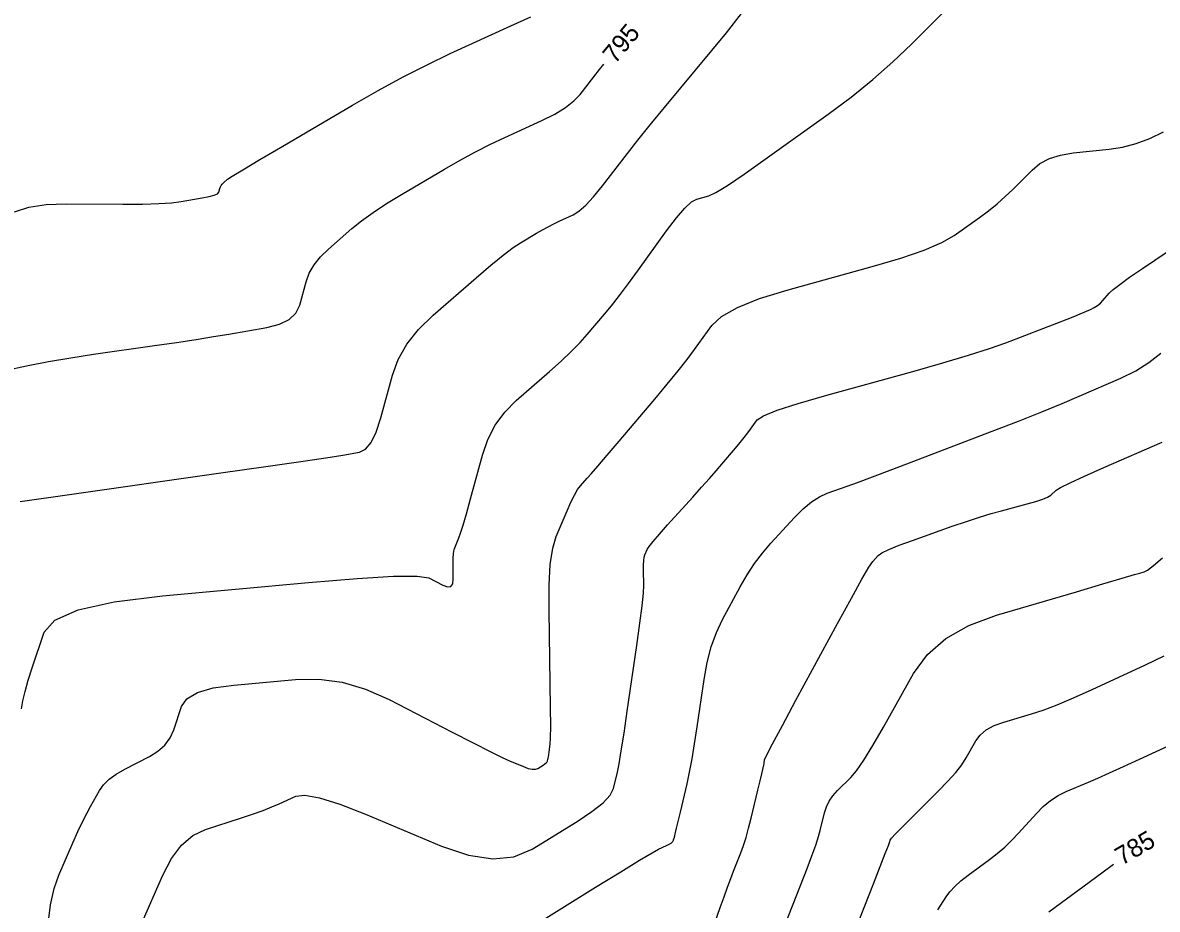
# Model space of a CAD drawing. Extents: x 2082232 to 2083549, y 592624 to 593832.
# Drawn here: x 2083448.54 to 2083492.17, y 592866.26 to 592900.37 of the extents above; entities that cross this region are included whole.
import ezdxf

# ---------------------------------------------------------------- set-up
doc = ezdxf.new("R2010")
doc.units = 0
doc.layers.add('DT_X_Contour_Major', color=7, linetype='Continuous')
doc.layers.add('DT_X_Contour_Minor', color=7, linetype='Continuous')

msp = doc.modelspace()

# ---------------------------------------------------------------- linework, layer by layer
at = {"layer": 'DT_X_Contour_Major'}
for points in [[(2083447.854, 592886.994), (2083448.687, 592887.169), (2083449.534, 592887.331), (2083450.394, 592887.478), (2083451.268, 592887.612), (2083453.616, 592887.948), (2083454.455, 592888.07), (2083455.21, 592888.184), (2083455.882, 592888.291), (2083456.469, 592888.389), (2083457.925, 592888.642), (2083458.414, 592888.767), (2083458.789, 592888.952), (2083459.051, 592889.198), (2083459.199, 592889.504), (2083459.442, 592890.4), (2083459.565, 592890.732), (2083459.748, 592891.052), (2083459.994, 592891.363), (2083460.301, 592891.663), (2083461.202, 592892.449), (2083461.575, 592892.753), (2083462.018, 592893.073), (2083462.531, 592893.411), (2083463.114, 592893.766), (2083464.763, 592894.735), (2083465.372, 592895.084), (2083465.96, 592895.403), (2083466.528, 592895.693), (2083467.077, 592895.954), (2083468.511, 592896.609), (2083469.007, 592896.857), (2083469.418, 592897.106), (2083469.743, 592897.358), (2083469.983, 592897.612), (2083470.51, 592898.293), (2083470.728, 592898.57), (2083470.895, 592898.778)], [(2083467.667, 592865.305), (2083470.574, 592867.107), (2083471.542, 592867.705), (2083472.267, 592868.148), (2083472.749, 592868.436), (2083472.987, 592868.568), (2083473.297, 592868.714), (2083473.399, 592868.764), (2083473.475, 592868.807), (2083473.523, 592868.84), (2083473.544, 592868.866), (2083473.564, 592868.923), (2083473.572, 592868.943), (2083473.578, 592868.962), (2083473.584, 592868.978), (2083473.59, 592868.992), (2083473.603, 592869.027), (2083473.609, 592869.041), (2083473.614, 592869.057), (2083473.619, 592869.074), (2083473.623, 592869.093), (2083473.636, 592869.147), (2083473.652, 592869.215), (2083473.691, 592869.381), (2083473.753, 592869.644), (2083473.837, 592870.003), (2083474.091, 592871.092), (2083474.187, 592871.534), (2083474.284, 592872.046), (2083474.382, 592872.627), (2083474.48, 592873.276), (2083474.745, 592875.1), (2083474.863, 592875.758), (2083475.021, 592876.362), (2083475.217, 592876.913), (2083475.452, 592877.411), (2083476.131, 592878.667), (2083476.396, 592879.125), (2083476.682, 592879.558), (2083476.989, 592879.965), (2083477.318, 592880.346), (2083478.222, 592881.328), (2083478.554, 592881.663), (2083478.875, 592881.932), (2083479.184, 592882.134), (2083479.48, 592882.269), (2083480.254, 592882.542), (2083480.642, 592882.682), (2083481.225, 592882.9), (2083482.003, 592883.194), (2083482.975, 592883.564), (2083485.829, 592884.655), (2083486.841, 592885.046), (2083487.735, 592885.4), (2083488.512, 592885.717), (2083489.171, 592885.997), (2083490.773, 592886.694), (2083491.344, 592886.976), (2083491.855, 592887.299), (2083492.307, 592887.662)], [(2083488.004, 592866.164), (2083489.792, 592867.486), (2083490.382, 592867.922), (2083490.486, 592868)]]:
    msp.add_lwpolyline(points, dxfattribs=at)
at = {"layer": 'DT_X_Contour_Minor'}
for points in [[(2083448.499, 592873.972), (2083448.549, 592874.279), (2083448.634, 592874.645), (2083448.753, 592875.069), (2083448.907, 592875.552), (2083449.364, 592876.917), (2083449.778, 592877.389), (2083450.675, 592877.781), (2083452.056, 592878.093), (2083453.921, 592878.325), (2083459.539, 592878.837), (2083461.408, 592878.992), (2083462.801, 592879.073), (2083463.718, 592879.079), (2083464.16, 592879.011), (2083464.702, 592878.731), (2083464.88, 592878.666), (2083465.006, 592878.684), (2083465.08, 592878.782), (2083465.102, 592878.963), (2083465.092, 592879.552), (2083465.095, 592879.76), (2083465.111, 592879.943), (2083465.141, 592880.099), (2083465.184, 592880.23), (2083465.318, 592880.545), (2083465.383, 592880.728), (2083465.479, 592881.039), (2083465.605, 592881.478), (2083465.761, 592882.046), (2083466.219, 592883.732), (2083466.429, 592884.338), (2083466.716, 592884.89), (2083467.079, 592885.388), (2083467.519, 592885.833), (2083468.796, 592886.947), (2083469.246, 592887.349), (2083469.639, 592887.72), (2083469.974, 592888.06), (2083470.251, 592888.369), (2083470.914, 592889.152), (2083471.182, 592889.479), (2083471.49, 592889.873), (2083471.837, 592890.334), (2083472.222, 592890.863), (2083473.303, 592892.363), (2083473.68, 592892.861), (2083473.999, 592893.231), (2083474.261, 592893.472), (2083474.465, 592893.585), (2083474.933, 592893.714), (2083475.2, 592893.838), (2083475.65, 592894.113), (2083476.283, 592894.538), (2083477.1, 592895.115), (2083479.522, 592896.854), (2083480.403, 592897.511), (2083481.231, 592898.18), (2083482.005, 592898.859), (2083482.725, 592899.549), (2083484.574, 592901.403)], [(2083448.226, 592893.097), (2083448.782, 592893.269), (2083449.443, 592893.37), (2083450.21, 592893.401), (2083452.394, 592893.389), (2083453.148, 592893.392), (2083453.774, 592893.409), (2083454.27, 592893.441), (2083454.638, 592893.486), (2083455.447, 592893.626), (2083455.714, 592893.679), (2083455.91, 592893.734), (2083456.033, 592893.789), (2083456.084, 592893.845), (2083456.126, 592893.997), (2083456.146, 592894.053), (2083456.177, 592894.107), (2083456.219, 592894.16), (2083456.271, 592894.211), (2083456.423, 592894.344), (2083456.599, 592894.461), (2083457.011, 592894.714), (2083457.661, 592895.102), (2083458.547, 592895.624), (2083461.226, 592897.199), (2083462.214, 592897.765), (2083463.17, 592898.284), (2083464.093, 592898.755), (2083464.983, 592899.179), (2083467.314, 592900.244), (2083468.083, 592900.599)], [(2083448.45, 592881.943), (2083450.344, 592882.215), (2083456.07, 592883.036), (2083457.979, 592883.31), (2083459.412, 592883.518), (2083460.369, 592883.66), (2083460.849, 592883.735), (2083461.495, 592883.847), (2083461.728, 592883.96), (2083461.942, 592884.218), (2083462.138, 592884.618), (2083462.314, 592885.162), (2083462.759, 592886.804), (2083462.983, 592887.41), (2083463.319, 592887.997), (2083463.768, 592888.565), (2083464.331, 592889.115), (2083465.98, 592890.554), (2083466.551, 592891.044), (2083467.024, 592891.432), (2083467.401, 592891.72), (2083467.682, 592891.907), (2083468.301, 592892.271), (2083468.53, 592892.402), (2083468.751, 592892.522), (2083468.964, 592892.631), (2083469.17, 592892.729), (2083469.709, 592892.975), (2083469.931, 592893.114), (2083470.193, 592893.347), (2083470.495, 592893.674), (2083470.837, 592894.094), (2083471.802, 592895.341), (2083472.201, 592895.849), (2083472.676, 592896.44), (2083473.225, 592897.112), (2083473.849, 592897.866), (2083475.613, 592899.986), (2083476.188, 592900.723)], [(2083449.526, 592865.706), (2083449.613, 592866.435), (2083449.747, 592867.059), (2083449.928, 592867.577), (2083450.472, 592868.817), (2083450.667, 592869.253), (2083450.844, 592869.63), (2083451.003, 592869.949), (2083451.144, 592870.21), (2083451.495, 592870.827), (2083451.655, 592871.052), (2083451.871, 592871.265), (2083452.142, 592871.465), (2083452.469, 592871.653), (2083453.417, 592872.137), (2083453.742, 592872.338), (2083454.006, 592872.577), (2083454.209, 592872.854), (2083454.351, 592873.168), (2083454.649, 592874.059), (2083454.858, 592874.361), (2083455.263, 592874.6), (2083455.862, 592874.776), (2083456.656, 592874.889), (2083459.034, 592875.106), (2083459.928, 592875.118), (2083460.826, 592874.993), (2083461.727, 592874.731), (2083462.632, 592874.33), (2083465.052, 592873.08), (2083465.871, 592872.659), (2083466.513, 592872.334), (2083466.978, 592872.106), (2083467.266, 592871.974), (2083467.799, 592871.75), (2083467.983, 592871.683), (2083468.137, 592871.649), (2083468.26, 592871.647), (2083468.352, 592871.678), (2083468.558, 592871.806), (2083468.627, 592871.851), (2083468.677, 592871.892), (2083468.71, 592871.927), (2083468.726, 592871.958), (2083468.743, 592872.032), (2083468.751, 592872.07), (2083468.761, 592872.13), (2083468.774, 592872.211), (2083468.789, 592872.313), (2083468.832, 592872.614), (2083468.845, 592872.845), (2083468.848, 592873.311), (2083468.843, 592874.012), (2083468.829, 592874.949), (2083468.782, 592877.761), (2083468.786, 592878.73), (2083468.833, 592879.527), (2083468.924, 592880.153), (2083469.059, 592880.607), (2083469.476, 592881.589), (2083469.625, 592881.926), (2083469.76, 592882.197), (2083469.881, 592882.405), (2083469.988, 592882.547), (2083470.254, 592882.842), (2083470.406, 592883.015), (2083470.661, 592883.311), (2083471.019, 592883.731), (2083471.481, 592884.275), (2083472.85, 592885.89), (2083473.331, 592886.464), (2083473.746, 592886.973), (2083474.095, 592887.417), (2083474.378, 592887.797), (2083475.047, 592888.725), (2083475.418, 592889.071), (2083476.029, 592889.414), (2083476.881, 592889.754), (2083477.974, 592890.091), (2083481.208, 592890.985), (2083482.315, 592891.311), (2083483.209, 592891.619), (2083483.892, 592891.908), (2083484.362, 592892.178), (2083485.332, 592892.875), (2083485.685, 592893.138), (2083486.016, 592893.406), (2083486.327, 592893.678), (2083486.615, 592893.954), (2083487.356, 592894.697), (2083487.663, 592894.947), (2083488.031, 592895.142), (2083488.458, 592895.279), (2083488.945, 592895.361), (2083490.323, 592895.504), (2083490.841, 592895.586), (2083491.364, 592895.723), (2083491.89, 592895.917), (2083492.419, 592896.167)], [(2083453.101, 592865.675), (2083453.934, 592867.574), (2083454.27, 592868.217), (2083454.654, 592868.724), (2083455.087, 592869.093), (2083455.567, 592869.326), (2083456.912, 592869.763), (2083457.384, 592869.92), (2083457.79, 592870.065), (2083458.129, 592870.196), (2083458.403, 592870.315), (2083459.046, 592870.614), (2083459.395, 592870.654), (2083459.957, 592870.552), (2083460.733, 592870.306), (2083461.723, 592869.917), (2083464.648, 592868.689), (2083465.689, 592868.336), (2083466.617, 592868.199), (2083467.433, 592868.277), (2083468.136, 592868.57), (2083469.861, 592869.64), (2083470.434, 592870.02), (2083470.859, 592870.358), (2083471.136, 592870.654), (2083471.264, 592870.909), (2083471.41, 592871.531), (2083471.475, 592871.853), (2083471.56, 592872.354), (2083471.666, 592873.032), (2083471.793, 592873.888), (2083472.158, 592876.409), (2083472.278, 592877.264), (2083472.362, 592877.936), (2083472.411, 592878.426), (2083472.425, 592878.734), (2083472.415, 592879.312), (2083472.416, 592879.511), (2083472.426, 592879.675), (2083472.444, 592879.804), (2083472.472, 592879.897), (2083472.558, 592880.099), (2083472.631, 592880.215), (2083472.787, 592880.413), (2083473.025, 592880.692), (2083473.345, 592881.051), (2083474.31, 592882.119), (2083474.651, 592882.499), (2083474.95, 592882.836), (2083475.209, 592883.131), (2083475.426, 592883.384), (2083475.949, 592884.002), (2083476.133, 592884.221), (2083476.292, 592884.416), (2083476.426, 592884.586), (2083476.534, 592884.731), (2083476.79, 592885.086), (2083477.029, 592885.245), (2083477.555, 592885.457), (2083478.367, 592885.722), (2083479.465, 592886.039), (2083482.776, 592886.954), (2083483.931, 592887.281), (2083484.912, 592887.574), (2083485.719, 592887.833), (2083486.353, 592888.059), (2083487.811, 592888.616), (2083488.308, 592888.807), (2083488.706, 592888.962), (2083489.004, 592889.081), (2083489.204, 592889.165), (2083489.603, 592889.338), (2083489.745, 592889.409), (2083489.872, 592889.489), (2083489.985, 592889.579), (2083490.083, 592889.68), (2083490.324, 592889.961), (2083490.472, 592890.1), (2083490.734, 592890.304), (2083491.111, 592890.575), (2083491.602, 592890.912), (2083493.065, 592891.898)], [(2083474.962, 592865.186), (2083475.366, 592866.334), (2083475.512, 592866.744), (2083475.646, 592867.112), (2083475.768, 592867.439), (2083475.878, 592867.724), (2083476.155, 592868.429), (2083476.258, 592868.711), (2083476.359, 592869.028), (2083476.458, 592869.38), (2083476.556, 592869.767), (2083476.814, 592870.847), (2083476.899, 592871.204), (2083476.962, 592871.466), (2083477.001, 592871.633), (2083477.018, 592871.705), (2083477.034, 592871.77), (2083477.039, 592871.796), (2083477.045, 592871.827), (2083477.051, 592871.861), (2083477.057, 592871.9), (2083477.073, 592872.008), (2083477.152, 592872.182), (2083477.38, 592872.623), (2083477.756, 592873.33), (2083478.28, 592874.304), (2083479.875, 592877.256), (2083480.409, 592878.235), (2083480.813, 592878.96), (2083481.087, 592879.429), (2083481.232, 592879.644), (2083481.445, 592879.876), (2083481.587, 592879.977), (2083481.853, 592880.107), (2083482.242, 592880.266), (2083482.755, 592880.454), (2083484.287, 592880.994), (2083484.837, 592881.183), (2083485.335, 592881.346), (2083485.783, 592881.484), (2083486.181, 592881.595), (2083487.172, 592881.858), (2083487.508, 592881.953), (2083487.77, 592882.041), (2083487.958, 592882.122), (2083488.074, 592882.196), (2083488.284, 592882.384), (2083488.458, 592882.492), (2083488.822, 592882.673), (2083489.377, 592882.929), (2083490.123, 592883.258), (2083492.365, 592884.234)], [(2083477.951, 592865.9), (2083478.165, 592866.457), (2083478.706, 592867.831), (2083478.89, 592868.312), (2083479.039, 592868.724), (2083479.15, 592869.066), (2083479.225, 592869.338), (2083479.376, 592869.972), (2083479.45, 592870.204), (2083479.557, 592870.423), (2083479.698, 592870.63), (2083479.873, 592870.825), (2083480.383, 592871.33), (2083480.606, 592871.592), (2083480.889, 592872.002), (2083481.234, 592872.559), (2083481.64, 592873.264), (2083482.805, 592875.338), (2083483.331, 592876.061), (2083484.037, 592876.674), (2083484.922, 592877.178), (2083485.987, 592877.573), (2083489.065, 592878.478), (2083490.083, 592878.778), (2083490.829, 592878.997), (2083491.302, 592879.135), (2083491.503, 592879.192), (2083491.675, 592879.237), (2083491.795, 592879.31), (2083492.026, 592879.492), (2083492.369, 592879.783)], [(2083480.453, 592865.189), (2083481.257, 592867.234), (2083481.522, 592867.909), (2083481.714, 592868.401), (2083481.832, 592868.709), (2083481.876, 592868.834), (2083481.897, 592868.923), (2083481.954, 592869.001), (2083482.107, 592869.168), (2083482.358, 592869.425), (2083482.705, 592869.772), (2083483.761, 592870.814), (2083484.124, 592871.187), (2083484.423, 592871.523), (2083484.657, 592871.822), (2083484.827, 592872.085), (2083485.193, 592872.737), (2083485.363, 592872.965), (2083485.599, 592873.162), (2083485.901, 592873.328), (2083486.269, 592873.462), (2083487.338, 592873.776), (2083487.784, 592873.923), (2083488.322, 592874.13), (2083488.951, 592874.394), (2083489.672, 592874.718), (2083491.715, 592875.66), (2083492.441, 592876.015)], [(2083483.738, 592866.234), (2083484.055, 592866.741), (2083484.197, 592866.936), (2083484.386, 592867.139), (2083484.621, 592867.352), (2083484.904, 592867.573), (2083485.718, 592868.175), (2083486.018, 592868.408), (2083486.305, 592868.656), (2083486.579, 592868.918), (2083486.841, 592869.194), (2083487.524, 592869.95), (2083487.788, 592870.216), (2083488.068, 592870.444), (2083488.363, 592870.635), (2083488.675, 592870.79), (2083489.527, 592871.153), (2083489.889, 592871.31), (2083490.336, 592871.509), (2083490.869, 592871.75), (2083491.487, 592872.034), (2083493.248, 592872.845)]]:
    msp.add_lwpolyline(points, dxfattribs=at)

# ---------------------------------------------------------------- texts
at = {"layer": 'DT_X_Contour_Major'}
for s, rotation, p in [('795', 50.4583, (2083471.324, 592898.753)), ('785', 30.4065, (2083490.814, 592867.933))]:
    msp.add_text(s, height=0.7, rotation=rotation, dxfattribs=at).set_placement(p)

doc.saveas('drawing.dxf')
